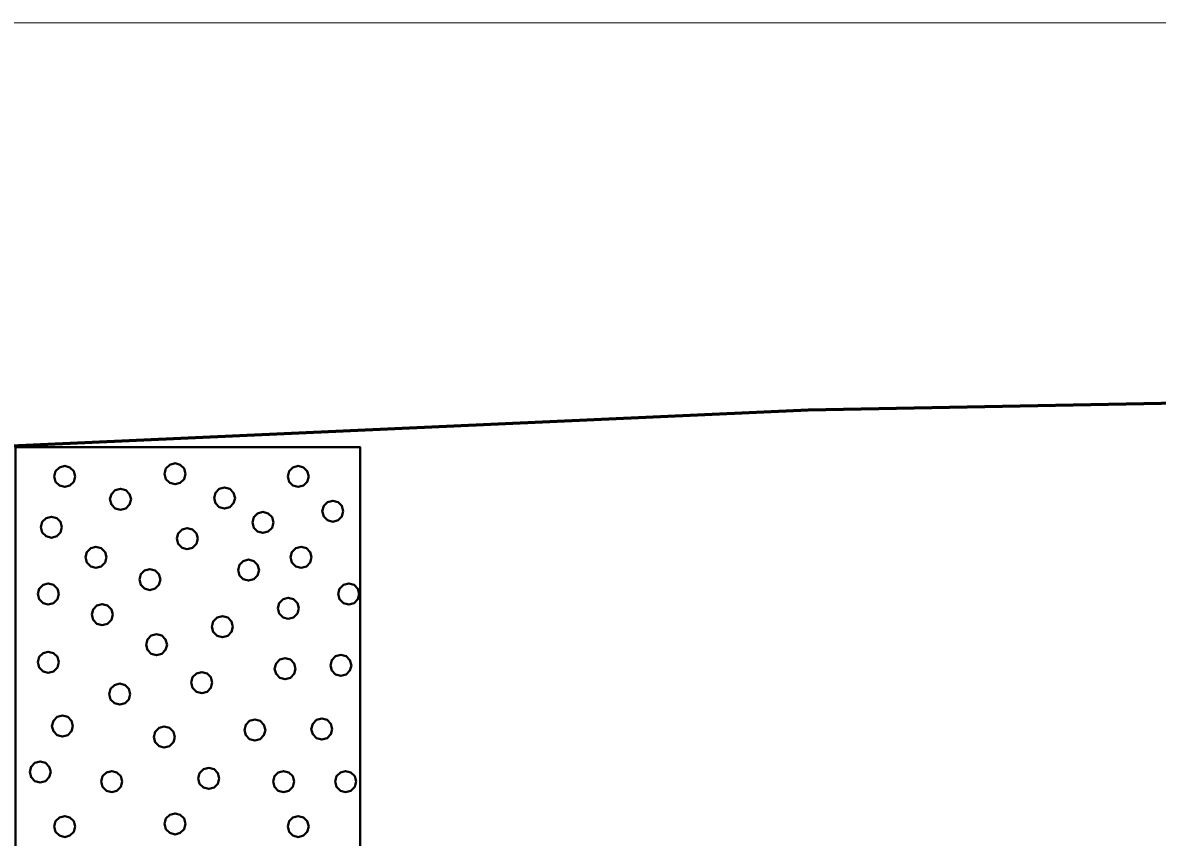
# Model space of a CAD drawing. Extents: x -582 to 653, y -817 to -3.
# Drawn here: x 458.21 to 466.45, y -191.38 to -185.47 of the extents above; entities that cross this region are included whole.
import ezdxf

# ---------------------------------------------------------------- set-up
doc = ezdxf.new("R2010")
doc.units = 0
doc.header["$LTSCALE"] = 0.4
doc.linetypes.add('LONG_DASHED', pattern=[7.5, 6, -1.5])
for name, color, linetype, lineweight in [('26', 7, 'LONG_DASHED', 40), ('27', 7, 'Continuous', 40), ('7', 7, 'Continuous', 13)]:
    doc.layers.add(name, color=color, linetype=linetype, lineweight=lineweight)

msp = doc.modelspace()

# ---------------------------------------------------------------- linework, layer by layer
at = {"layer": '26', "linetype": 'Continuous', "lineweight": 60}
msp.add_lwpolyline([(421.4117, -189.4629), (433.9117, -189.0029), (443.9117, -188.9329), (451.4117, -188.6729), (457.9117, -188.5529), (463.9117, -188.2829), (473.9117, -188.0929)], dxfattribs=at)
at = {"layer": '27'}
for points in [[(458.1617, -188.5529), (460.6617, -188.5529), (460.6617, -215.0529), (458.1617, -215.0529)], [(458.5936, -188.7655), (458.5834, -188.7274), (458.5555, -188.6996), (458.5174, -188.6893), (458.4793, -188.6996), (458.4514, -188.7274), (458.4412, -188.7655), (458.4514, -188.8036), (458.4793, -188.8315), (458.5174, -188.8417), (458.5555, -188.8315), (458.5834, -188.8036)], [(459.3946, -188.746), (459.3844, -188.7079), (459.3565, -188.68), (459.3184, -188.6698), (459.2803, -188.68), (459.2524, -188.7079), (459.2422, -188.746), (459.2524, -188.7841), (459.2803, -188.8119), (459.3184, -188.8222), (459.3565, -188.8119), (459.3844, -188.7841)], [(460.2882, -188.7656), (460.278, -188.7275), (460.2501, -188.6996), (460.212, -188.6894), (460.1739, -188.6996), (460.146, -188.7275), (460.1358, -188.7656), (460.146, -188.8037), (460.1739, -188.8316), (460.212, -188.8418), (460.2501, -188.8316), (460.278, -188.8037)], [(458.9986, -188.9308), (458.9883, -188.8927), (458.9605, -188.8648), (458.9224, -188.8546), (458.8843, -188.8648), (458.8564, -188.8927), (458.8462, -188.9308), (458.8564, -188.9689), (458.8843, -188.9968), (458.9224, -189.007), (458.9605, -188.9968), (458.9883, -188.9689)], [(459.7536, -188.9218), (459.7434, -188.8837), (459.7155, -188.8558), (459.6774, -188.8456), (459.6393, -188.8558), (459.6115, -188.8837), (459.6012, -188.9218), (459.6115, -188.9599), (459.6393, -188.9878), (459.6774, -188.998), (459.7155, -188.9878), (459.7434, -188.9599)], [(460.5391, -189.0177), (460.5289, -188.9796), (460.501, -188.9517), (460.4629, -188.9415), (460.4248, -188.9517), (460.3969, -188.9796), (460.3867, -189.0177), (460.3969, -189.0558), (460.4248, -189.0837), (460.4629, -189.0939), (460.501, -189.0837), (460.5289, -189.0558)], [(460.0319, -189.0991), (460.0217, -189.061), (459.9938, -189.0331), (459.9557, -189.0229), (459.9176, -189.0331), (459.8897, -189.061), (459.8795, -189.0991), (459.8897, -189.1372), (459.9176, -189.1651), (459.9557, -189.1753), (459.9938, -189.1651), (460.0217, -189.1372)], [(458.4974, -189.1334), (458.4872, -189.0953), (458.4593, -189.0674), (458.4212, -189.0572), (458.3831, -189.0674), (458.3552, -189.0953), (458.345, -189.1334), (458.3552, -189.1715), (458.3831, -189.1994), (458.4212, -189.2096), (458.4593, -189.1994), (458.4872, -189.1715)], [(459.4835, -189.2166), (459.4733, -189.1785), (459.4454, -189.1506), (459.4073, -189.1404), (459.3692, -189.1506), (459.3413, -189.1785), (459.3311, -189.2166), (459.3413, -189.2547), (459.3692, -189.2826), (459.4073, -189.2928), (459.4454, -189.2826), (459.4733, -189.2547)], [(458.8203, -189.3521), (458.8101, -189.314), (458.7822, -189.2861), (458.7441, -189.2759), (458.706, -189.2861), (458.6782, -189.314), (458.6679, -189.3521), (458.6782, -189.3902), (458.706, -189.418), (458.7441, -189.4283), (458.7822, -189.418), (458.8101, -189.3902)], [(460.309, -189.3521), (460.2988, -189.314), (460.2709, -189.2861), (460.2328, -189.2759), (460.1947, -189.2861), (460.1668, -189.314), (460.1566, -189.3521), (460.1668, -189.3902), (460.1947, -189.418), (460.2328, -189.4283), (460.2709, -189.418), (460.2988, -189.3902)], [(459.2119, -189.5135), (459.2017, -189.4754), (459.1738, -189.4475), (459.1357, -189.4373), (459.0976, -189.4475), (459.0697, -189.4754), (459.0595, -189.5135), (459.0697, -189.5516), (459.0976, -189.5795), (459.1357, -189.5897), (459.1738, -189.5795), (459.2017, -189.5516)], [(459.9276, -189.4449), (459.9174, -189.4068), (459.8895, -189.3789), (459.8514, -189.3687), (459.8133, -189.3789), (459.7854, -189.4068), (459.7752, -189.4449), (459.7854, -189.483), (459.8133, -189.5108), (459.8514, -189.5211), (459.8895, -189.5108), (459.9174, -189.483)], [(458.4746, -189.6177), (458.4643, -189.5796), (458.4365, -189.5518), (458.3984, -189.5415), (458.3603, -189.5518), (458.3324, -189.5796), (458.3222, -189.6177), (458.3324, -189.6558), (458.3603, -189.6837), (458.3984, -189.6939), (458.4365, -189.6837), (458.4643, -189.6558)], [(460.6548, -189.6177), (460.6446, -189.5796), (460.6167, -189.5518), (460.5786, -189.5415), (460.5405, -189.5518), (460.5126, -189.5796), (460.5024, -189.6177), (460.5126, -189.6558), (460.5405, -189.6837), (460.5786, -189.6939), (460.6167, -189.6837), (460.6446, -189.6558)], [(460.2162, -189.722), (460.206, -189.6839), (460.1781, -189.656), (460.14, -189.6458), (460.1019, -189.656), (460.074, -189.6839), (460.0638, -189.722), (460.074, -189.7601), (460.1019, -189.788), (460.14, -189.7982), (460.1781, -189.788), (460.206, -189.7601)], [(458.8661, -189.7678), (458.8559, -189.7297), (458.828, -189.7018), (458.7899, -189.6916), (458.7518, -189.7018), (458.7239, -189.7297), (458.7137, -189.7678), (458.7239, -189.8059), (458.7518, -189.8337), (458.7899, -189.844), (458.828, -189.8337), (458.8559, -189.8059)], [(459.7382, -189.8555), (459.728, -189.8174), (459.7001, -189.7895), (459.662, -189.7793), (459.6239, -189.7895), (459.596, -189.8174), (459.5858, -189.8555), (459.596, -189.8936), (459.6239, -189.9215), (459.662, -189.9317), (459.7001, -189.9215), (459.728, -189.8936)], [(459.2602, -189.9864), (459.25, -189.9483), (459.2221, -189.9204), (459.184, -189.9102), (459.1459, -189.9204), (459.118, -189.9483), (459.1078, -189.9864), (459.118, -190.0245), (459.1459, -190.0524), (459.184, -190.0626), (459.2221, -190.0524), (459.25, -190.0245)], [(458.4746, -190.1135), (458.4643, -190.0754), (458.4365, -190.0476), (458.3984, -190.0373), (458.3603, -190.0476), (458.3324, -190.0754), (458.3222, -190.1135), (458.3324, -190.1516), (458.3603, -190.1795), (458.3984, -190.1897), (458.4365, -190.1795), (458.4643, -190.1516)], [(460.1933, -190.1606), (460.1831, -190.1225), (460.1552, -190.0946), (460.1171, -190.0844), (460.079, -190.0946), (460.0511, -190.1225), (460.0409, -190.1606), (460.0511, -190.1987), (460.079, -190.2266), (460.1171, -190.2368), (460.1552, -190.2266), (460.1831, -190.1987)], [(460.5976, -190.1364), (460.5874, -190.0983), (460.5595, -190.0704), (460.5214, -190.0602), (460.4833, -190.0704), (460.4554, -190.0983), (460.4452, -190.1364), (460.4554, -190.1745), (460.4833, -190.2024), (460.5214, -190.2126), (460.5595, -190.2024), (460.5874, -190.1745)], [(459.5882, -190.261), (459.578, -190.2229), (459.5501, -190.195), (459.512, -190.1848), (459.4739, -190.195), (459.446, -190.2229), (459.4358, -190.261), (459.446, -190.2991), (459.4739, -190.327), (459.512, -190.3372), (459.5501, -190.327), (459.578, -190.2991)], [(458.9932, -190.3449), (458.983, -190.3068), (458.9551, -190.2789), (458.917, -190.2687), (458.8789, -190.2789), (458.851, -190.3068), (458.8408, -190.3449), (458.851, -190.383), (458.8789, -190.4109), (458.917, -190.4211), (458.9551, -190.4109), (458.983, -190.383)], [(458.5775, -190.5763), (458.5673, -190.5382), (458.5394, -190.5103), (458.5013, -190.5001), (458.4632, -190.5103), (458.4353, -190.5382), (458.4251, -190.5763), (458.4353, -190.6144), (458.4632, -190.6423), (458.5013, -190.6525), (458.5394, -190.6423), (458.5673, -190.6144)], [(459.3161, -190.6564), (459.3059, -190.6183), (459.278, -190.5904), (459.2399, -190.5802), (459.2018, -190.5904), (459.1739, -190.6183), (459.1637, -190.6564), (459.1739, -190.6945), (459.2018, -190.7224), (459.2399, -190.7326), (459.278, -190.7224), (459.3059, -190.6945)], [(459.9734, -190.6055), (459.9632, -190.5674), (459.9353, -190.5395), (459.8972, -190.5293), (459.8591, -190.5395), (459.8312, -190.5674), (459.821, -190.6055), (459.8312, -190.6436), (459.8591, -190.6715), (459.8972, -190.6817), (459.9353, -190.6715), (459.9632, -190.6436)], [(460.459, -190.5979), (460.4488, -190.5598), (460.4209, -190.5319), (460.3828, -190.5217), (460.3447, -190.5319), (460.3168, -190.5598), (460.3066, -190.5979), (460.3168, -190.636), (460.3447, -190.6639), (460.3828, -190.6741), (460.4209, -190.6639), (460.4488, -190.636)], [(458.4161, -190.9094), (458.4059, -190.8713), (458.378, -190.8434), (458.3399, -190.8332), (458.3018, -190.8434), (458.2739, -190.8713), (458.2637, -190.9094), (458.2739, -190.9475), (458.3018, -190.9754), (458.3399, -190.9856), (458.378, -190.9754), (458.4059, -190.9475)], [(458.9348, -190.9793), (458.9245, -190.9412), (458.8967, -190.9133), (458.8586, -190.9031), (458.8205, -190.9133), (458.7926, -190.9412), (458.7824, -190.9793), (458.7926, -191.0174), (458.8205, -191.0453), (458.8586, -191.0555), (458.8967, -191.0453), (458.9245, -191.0174)], [(459.639, -190.9564), (459.6288, -190.9183), (459.6009, -190.8904), (459.5628, -190.8802), (459.5247, -190.8904), (459.4968, -190.9183), (459.4866, -190.9564), (459.4968, -190.9945), (459.5247, -191.0224), (459.5628, -191.0326), (459.6009, -191.0224), (459.6288, -190.9945)], [(460.1819, -190.9793), (460.1717, -190.9412), (460.1438, -190.9133), (460.1057, -190.9031), (460.0676, -190.9133), (460.0397, -190.9412), (460.0295, -190.9793), (460.0397, -191.0174), (460.0676, -191.0453), (460.1057, -191.0555), (460.1438, -191.0453), (460.1717, -191.0174)], [(460.6319, -190.9793), (460.6217, -190.9412), (460.5938, -190.9133), (460.5557, -190.9031), (460.5176, -190.9133), (460.4897, -190.9412), (460.4795, -190.9793), (460.4897, -191.0174), (460.5176, -191.0453), (460.5557, -191.0555), (460.5938, -191.0453), (460.6217, -191.0174)], [(458.5936, -191.3055), (458.5834, -191.2674), (458.5555, -191.2396), (458.5174, -191.2293), (458.4793, -191.2396), (458.4514, -191.2674), (458.4412, -191.3055), (458.4514, -191.3436), (458.4793, -191.3715), (458.5174, -191.3817), (458.5555, -191.3715), (458.5834, -191.3436)], [(459.3946, -191.286), (459.3844, -191.2479), (459.3565, -191.22), (459.3184, -191.2098), (459.2803, -191.22), (459.2524, -191.2479), (459.2422, -191.286), (459.2524, -191.3241), (459.2803, -191.3519), (459.3184, -191.3622), (459.3565, -191.3519), (459.3844, -191.3241)], [(460.2882, -191.3056), (460.278, -191.2675), (460.2501, -191.2396), (460.212, -191.2294), (460.1739, -191.2396), (460.146, -191.2675), (460.1358, -191.3056), (460.146, -191.3437), (460.1739, -191.3716), (460.212, -191.3818), (460.2501, -191.3716), (460.278, -191.3437)]]:
    msp.add_lwpolyline(points, close=True, dxfattribs=at)
at = {"layer": '7'}
msp.add_line((406.6474, -185.4729), (497.9411, -185.4729), dxfattribs=at)

doc.saveas('drawing.dxf')
